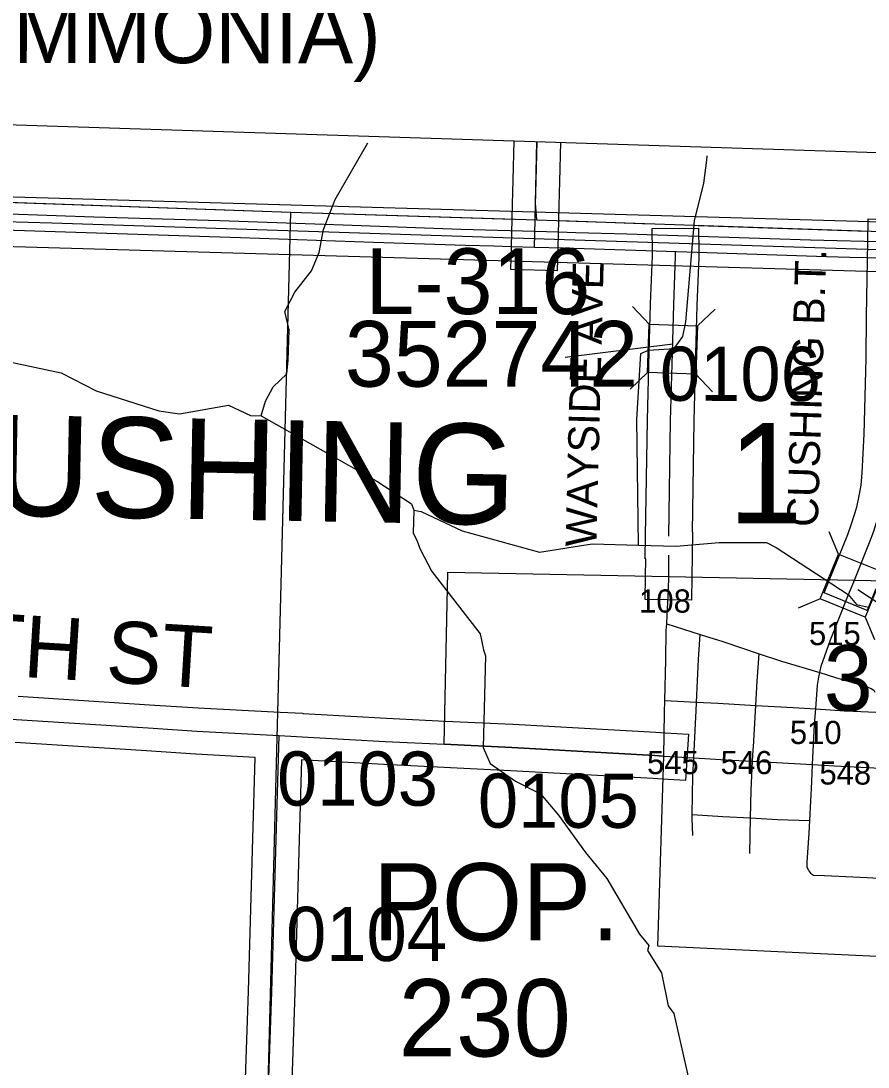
# Model space of a CAD drawing. Extents: x -157.2 to -99.3, y 12.2 to 46.2.
# Drawn here: x -112.135 to -111.04, y 33.076 to 34.429 of the extents above; entities that cross this region are included whole.
import ezdxf

# ---------------------------------------------------------------- set-up
doc = ezdxf.new("R2010")
doc.units = 0
for name, color, linetype in [('tdCoCityStreetMajor', 7, 'Continuous'), ('tdCoCityStreetMinor', 7, 'Continuous'), ('tdCoClipBndry', 7, 'Continuous'), ('tdCoCoBndry', 7, 'Continuous'), ('tdCoCoBndryPart', 7, 'Continuous'), ('tdCoCorpBndry', 7, 'Continuous'), ('tdCoCorpPopTxt', 7, 'Continuous'), ('tdCoCorpTxt', 7, 'Continuous'), ('tdCoDivCarto', 7, 'Continuous'), ('tdCoHydroRiver', 7, 'Continuous'), ('tdCoPipeTxt', 7, 'Continuous'), ('tdCoPriCL', 7, 'Continuous'), ('tdCoPriDiv', 7, 'Continuous'), ('tdCoSecRdNmbr', 7, 'Continuous'), ('tdCoSecRdTxt', 7, 'Continuous'), ('tdCoSecRteBand', 7, 'Continuous'), ('tdCoSecRteCL', 7, 'Continuous'), ('tdCoSectLine', 7, 'Continuous'), ('tdCoSectLinePart', 7, 'Continuous'), ('tdCoSectNmbr', 7, 'Continuous'), ('tdCoStrucSec', 7, 'Continuous'), ('tdCoStrucSecCoName', 7, 'Continuous'), ('tdCoStrucSecFHWANum', 7, 'Continuous'), ('tdCoSurfAsphalt', 7, 'Continuous'), ('tdCoSurfAsphaltUnbanded', 7, 'Continuous'), ('tdCoSurfConc', 7, 'Continuous'), ('tdCoSurfConcUnbanded', 7, 'Continuous'), ('tdCoSurfEarth', 7, 'Continuous'), ('tdCoSurfGravel', 7, 'Continuous'), ('tdCoTwpBndryShd', 7, 'Continuous')]:
    doc.layers.add(name, color=color, linetype=linetype)

msp = doc.modelspace()

# ---------------------------------------------------------------- linework, layer by layer
at = {"layer": 'tdCoCityStreetMajor'}
for points in [[(-111.3001, 33.6496), (-111.2994, 33.6608), (-111.2977, 33.6941), (-111.2975, 33.7107)], [(-111.3038, 33.4786), (-111.3031, 33.5351), (-111.3027, 33.5506), (-111.3012, 33.6031), (-111.3007, 33.6411), (-111.3001, 33.6496)]]:
    msp.add_lwpolyline(points, dxfattribs=at)
at = {"layer": 'tdCoCityStreetMinor'}
for p, q in [((-111.3027, 33.5506), (-111.2615, 33.5485)), ((-111.188, 33.4906), (-111.185, 33.5442)), ((-111.1073, 33.5395), (-111.0761, 33.5376)), ((-111.265, 33.4763), (-111.2623, 33.5295))]:
    msp.add_line(p, q, dxfattribs=at)
for points in [[(-111.3001, 33.6496), (-111.2568, 33.6358), (-111.2277, 33.6266), (-111.1804, 33.6109)], [(-111.2615, 33.5485), (-111.2592, 33.6034), (-111.2568, 33.6358)], [(-111.185, 33.5442), (-111.1833, 33.5755), (-111.1804, 33.6109)], [(-111.1804, 33.6109), (-111.1517, 33.6014), (-111.102, 33.5865)], [(-111.102, 33.5865), (-111.0817, 33.5804), (-111.0432, 33.5691), (-111.0358, 33.5659), (-111.0324, 33.5637), (-111.0311, 33.5614)], [(-111.2623, 33.5295), (-111.262, 33.5366), (-111.2615, 33.5485)], [(-111.2615, 33.5485), (-111.2338, 33.5472), (-111.185, 33.5442), (-111.1367, 33.5412), (-111.1073, 33.5395)], [(-111.0761, 33.5376), (-111.0585, 33.5366), (-111.0295, 33.5354)], [(-111.189, 33.4719), (-111.1882, 33.4867), (-111.188, 33.4906)], [(-111.267, 33.403), (-111.2662, 33.4532), (-111.265, 33.4763)], [(-111.1927, 33.3526), (-111.1917, 33.3986), (-111.1909, 33.4345), (-111.189, 33.4719)], [(-111.1163, 33.3304), (-111.1183, 33.3351), (-111.1185, 33.3413), (-111.1158, 33.379), (-111.115, 33.3954), (-111.1126, 33.4451), (-111.1115, 33.4676)], [(-111.2664, 33.3758), (-111.2671, 33.3977), (-111.267, 33.403)], [(-111.267, 33.403), (-111.2274, 33.4004), (-111.1917, 33.3986), (-111.1569, 33.3967), (-111.115, 33.3954)], [(-111.1161, 33.3301), (-111.1143, 33.3272), (-111.1104, 33.3245), (-111.0961, 33.324), (-111.0406, 33.3215), (-111.0186, 33.3203)]]:
    msp.add_lwpolyline(points, dxfattribs=at)
at = {"layer": 'tdCoClipBndry'}
msp.add_lwpolyline([(-114.3541, 35.2589), (-114.3899, 34.3598), (-113.7794, 34.3475), (-110.7864, 34.2515)], dxfattribs=at)
at = {"layer": 'tdCoCoBndry'}
msp.add_lwpolyline([(-114.3294, 40.2124), (-114.3469, 39.2417), (-114.3573, 38.2474), (-114.3916, 37.2518), (-114.4337, 36.2575), (-114.454, 35.261), (-114.4939, 34.2619), (-113.7826, 34.2475), (-113.4614, 34.2371), (-112.7818, 34.2155), (-112.4631, 34.2058), (-111.7863, 34.1822), (-111.4683, 34.1721), (-111.0103, 34.1564)], dxfattribs=at)
at = {"layer": 'tdCoCoBndryPart'}
for points in [[(-112.433, 34.2048), (-111.7863, 34.1822), (-111.4983, 34.173)], [(-111.4383, 34.1711), (-111.3194, 34.167)], [(-111.2594, 34.1649), (-111.0403, 34.1574)]]:
    msp.add_lwpolyline(points, dxfattribs=at)
at = {"layer": 'tdCoCorpBndry'}
msp.add_lwpolyline([(-111.5832, 33.7163), (-111.2975, 33.7107), (-111.0574, 33.706), (-110.8002, 33.7011), (-110.8012, 33.66), (-110.8043, 33.4533), (-110.8049, 33.4263), (-110.8081, 33.2563), (-110.8089, 33.2092), (-111.3115, 33.2326), (-111.3038, 33.4786), (-111.3157, 33.4793), (-111.5004, 33.4897), (-111.5881, 33.4939)], close=True, dxfattribs=at)
at = {"layer": 'tdCoDivCarto'}
for points in [[(-111.4706, 34.1568), (-111.5664, 34.1596), (-111.7185, 34.1651), (-111.8783, 34.1708), (-112.041, 34.1756), (-112.212, 34.1816), (-112.376, 34.1867), (-112.4103, 34.1879)], [(-111.4706, 34.1568), (-111.5664, 34.1596), (-111.7185, 34.1651), (-111.8783, 34.1708), (-112.041, 34.1756), (-112.212, 34.1816), (-112.376, 34.1867), (-112.4103, 34.1879)], [(-112.464, 34.1691), (-112.3679, 34.1657), (-112.198, 34.1603), (-112.0245, 34.1548), (-111.8516, 34.1494), (-111.6795, 34.1432), (-111.5603, 34.1394), (-111.5237, 34.1384)], [(-112.464, 34.1691), (-112.3679, 34.1657), (-112.198, 34.1603), (-112.0245, 34.1548), (-111.8516, 34.1494), (-111.6795, 34.1432), (-111.5603, 34.1394), (-111.5237, 34.1384)], [(-111.4406, 34.156), (-111.4706, 34.1568)], [(-111.4406, 34.156), (-111.4706, 34.1568)], [(-111.4176, 34.1553), (-111.4406, 34.156)], [(-111.4176, 34.1553), (-111.4406, 34.156)], [(-111.0101, 34.143), (-111.1143, 34.1458), (-111.3515, 34.1534), (-111.4176, 34.1553)], [(-111.0101, 34.143), (-111.1143, 34.1458), (-111.3515, 34.1534), (-111.4176, 34.1553)], [(-111.5237, 34.1384), (-111.5008, 34.1377)], [(-111.5237, 34.1384), (-111.5008, 34.1377)], [(-111.5008, 34.1377), (-111.4711, 34.1369)], [(-111.5008, 34.1377), (-111.4711, 34.1369)], [(-111.4711, 34.1369), (-111.4338, 34.1359), (-111.2606, 34.1301), (-111.0934, 34.1247), (-111.0633, 34.1239)], [(-111.4711, 34.1369), (-111.4338, 34.1359), (-111.2606, 34.1301), (-111.0934, 34.1247), (-111.0633, 34.1239)], [(-111.0633, 34.1239), (-111.0403, 34.1233)], [(-111.0633, 34.1239), (-111.0403, 34.1233)], [(-111.0403, 34.1233), (-111.0104, 34.1225)], [(-111.0403, 34.1233), (-111.0104, 34.1225)]]:
    msp.add_lwpolyline(points, dxfattribs=at)
at = {"layer": 'tdCoHydroRiver'}
for points in [[(-111.8246, 33.9186), (-111.8193, 33.9374), (-111.8094, 33.9561), (-111.7916, 33.973), (-111.7896, 33.9903), (-111.7886, 34.0297), (-111.7943, 34.0535), (-111.781, 34.0784), (-111.7598, 34.1063), (-111.7497, 34.1297), (-111.7442, 34.1595), (-111.729, 34.1985), (-111.6867, 34.2715)], [(-111.3366, 33.7514), (-111.3387, 33.914), (-111.3334, 33.999), (-111.3238, 34.0035), (-111.2906, 34.0058), (-111.2792, 34.0213), (-111.2755, 34.0401), (-111.2643, 34.1708), (-111.252, 34.2194), (-111.2481, 34.2493), (-111.2477, 34.2548)], [(-112.3879, 33.9757), (-112.3753, 33.9738), (-112.2834, 33.992), (-112.1933, 33.9975), (-112.0834, 33.9742), (-112.0383, 33.9509), (-111.9569, 33.9252), (-111.9302, 33.9213), (-111.8668, 33.9323), (-111.8387, 33.919), (-111.8246, 33.9186)], [(-111.8246, 33.9186), (-111.6753, 33.8343), (-111.6303, 33.8047), (-111.6273, 33.7968)], [(-111.6273, 33.7968), (-111.6281, 33.7668), (-111.6236, 33.7588), (-111.6192, 33.7461), (-111.6041, 33.7173), (-111.5415, 33.6368), (-111.5373, 33.6161), (-111.5344, 33.6082), (-111.5374, 33.4899), (-111.5285, 33.4692), (-111.4959, 33.4463), (-111.4632, 33.4296), (-111.4403, 33.4022), (-111.4052, 33.354), (-111.3777, 33.3201), (-111.3354, 33.2481), (-111.3231, 33.2335), (-111.3249, 33.2273), (-111.3067, 33.1984), (-111.2983, 33.1556), (-111.2907, 33.1459), (-111.2482, 32.9571)], [(-111.6273, 33.7968), (-111.6179, 33.7949), (-111.5649, 33.7699), (-111.4646, 33.7421), (-111.3965, 33.7529), (-111.3366, 33.7514)], [(-111.3366, 33.7514), (-111.2877, 33.7501), (-111.2324, 33.755), (-111.1709, 33.755), (-111.1584, 33.7484), (-111.0653, 33.6876), (-111.0546, 33.6747), (-111.0389, 33.6711)]]:
    msp.add_lwpolyline(points, dxfattribs=at)
at = {"layer": 'tdCoPriCL'}
msp.add_lwpolyline([(-115.3139, 34.4619), (-115.251, 34.3953), (-115.2315, 34.3762), (-115.2103, 34.3603), (-115.1265, 34.3077), (-115.0271, 34.27), (-114.9774, 34.2581), (-114.9321, 34.2506), (-114.8763, 34.2459), (-114.3928, 34.2359), (-113.8117, 34.222), (-113.626, 34.2138), (-112.4631, 34.1786), (-112.0953, 34.1683), (-111.4057, 34.1456), (-110.9465, 34.1312)], dxfattribs=at)
at = {"layer": 'tdCoPriDiv'}
for points in [[(-115.7632, 34.8152), (-115.6831, 34.7964), (-115.6097, 34.7692), (-115.5687, 34.7492), (-115.5336, 34.7291), (-115.5054, 34.7096), (-115.4843, 34.6928), (-115.4631, 34.6759), (-115.4206, 34.6315), (-115.353, 34.5553), (-115.2975, 34.4917), (-115.1988, 34.3936), (-115.1596, 34.3685), (-115.1229, 34.3469), (-115.1056, 34.3383), (-115.0496, 34.3138), (-115.0101, 34.3005), (-114.9746, 34.2913), (-114.9471, 34.2858), (-114.9269, 34.2826), (-114.9074, 34.2812), (-114.7952, 34.278), (-110.6483, 34.1588)], [(-115.7705, 34.761), (-115.7057, 34.7438), (-115.6378, 34.7171), (-115.5885, 34.6899), (-115.5438, 34.6586), (-115.5142, 34.6336), (-115.486, 34.6059), (-115.3244, 34.4247), (-115.2742, 34.3729), (-115.2282, 34.3349), (-115.1747, 34.2996), (-115.0957, 34.2602), (-115.0603, 34.2472), (-115.0144, 34.2338), (-114.9716, 34.2255), (-114.9361, 34.2201), (-114.9066, 34.2179), (-114.8443, 34.2156), (-110.6683, 34.0947)]]:
    msp.add_lwpolyline(points, dxfattribs=at)
at = {"layer": 'tdCoSecRteBand'}
for points in [[(-111.4376, 34.2723), (-111.4389, 34.2218), (-111.4389, 34.2218), (-111.4389, 34.2218), (-111.4397, 34.1907), (-111.4397, 34.1907), (-111.4397, 34.1907), (-111.4402, 34.1714), (-111.4411, 34.1361), (-111.4419, 34.1061), (-111.5019, 34.1077), (-111.5011, 34.1377), (-111.5002, 34.173), (-111.4996, 34.1923), (-111.4988, 34.2234), (-111.4976, 34.2743)], [(-111.2679, 33.6804), (-111.3279, 33.681), (-111.3275, 33.711), (-111.3273, 33.7337), (-111.328, 33.7337), (-111.3275, 33.7637), (-111.325, 33.9126), (-111.325, 33.9128), (-111.325, 33.9129), (-111.3227, 34.001), (-111.3211, 34.0632), (-111.3211, 34.0634), (-111.321, 34.0636), (-111.3186, 34.1254), (-111.3187, 34.1307), (-111.319, 34.1607), (-111.259, 34.1613), (-111.2587, 34.1313), (-111.2586, 34.1252), (-111.2586, 34.1245), (-111.2586, 34.1237), (-111.2611, 34.0614), (-111.2627, 33.9994), (-111.265, 33.9115), (-111.2674, 33.7682), (-111.2669, 33.7682), (-111.2672, 33.7382), (-111.2675, 33.7104), (-111.2679, 33.6804)], [(-111.0409, 33.6669), (-111.0965, 33.6895), (-111.0852, 33.7173), (-111.0657, 33.7651), (-111.0609, 33.779), (-111.0541, 33.8007), (-111.051, 33.8153), (-111.0486, 33.8289), (-111.0471, 33.8447), (-111.0449, 33.8947), (-111.0422, 33.9929), (-111.0415, 34.0476), (-111.0415, 34.0477), (-111.0415, 34.0477), (-111.0401, 34.1434), (-111.0396, 34.1734), (-110.9796, 34.1725)], [(-111.0296, 33.6947), (-111.0409, 33.6669)], [(-112.1392, 33.5559), (-111.9691, 33.545), (-111.969, 33.545), (-111.906, 33.5409), (-111.8003, 33.5352), (-111.7707, 33.5343), (-111.7707, 33.5336), (-111.7548, 33.5327), (-111.7548, 33.5327), (-111.7547, 33.5327), (-111.6626, 33.5275), (-111.5867, 33.5239), (-111.499, 33.5197), (-111.4989, 33.5197), (-111.4988, 33.5197), (-111.3141, 33.5093), (-111.314, 33.5093), (-111.314, 33.5093), (-111.302, 33.5086), (-111.2721, 33.5068), (-111.2756, 33.4469), (-111.3056, 33.4487), (-111.3175, 33.4494), (-111.502, 33.4597), (-111.6656, 33.4676), (-111.6658, 33.4676), (-111.6659, 33.4676), (-111.7581, 33.4728), (-111.7724, 33.4736), (-111.7755, 33.3704), (-111.7812, 33.1729), (-111.7812, 33.1728), (-111.7812, 33.1727), (-111.7858, 33.0329)], [(-111.8457, 33.036), (-111.8411, 33.1746), (-111.8355, 33.3721), (-111.8355, 33.3721), (-111.8355, 33.3721), (-111.8324, 33.4768), (-111.8331, 33.4768), (-111.9094, 33.4809), (-111.9096, 33.481), (-111.9098, 33.481), (-111.9729, 33.4852), (-112.1429, 33.496)]]:
    msp.add_lwpolyline(points, dxfattribs=at)
at = {"layer": 'tdCoSecRteCL'}
msp.add_line((-111.2975, 33.7107), (-111.2972, 33.7385), dxfattribs=at)
for points in [[(-111.4711, 34.1369), (-111.4702, 34.1722), (-111.4697, 34.1915), (-111.4688, 34.2226), (-111.4676, 34.2733)], [(-111.1115, 33.4676), (-111.1089, 33.5198), (-111.1073, 33.5395), (-111.1049, 33.5704), (-111.1032, 33.5805), (-111.102, 33.5865), (-111.1003, 33.595), (-111.0882, 33.6291), (-111.0667, 33.6831), (-111.0574, 33.706), (-111.0376, 33.7546), (-111.0324, 33.7696), (-111.025, 33.7931), (-111.0216, 33.8096), (-111.0189, 33.8249), (-111.0171, 33.8426), (-111.0149, 33.8937), (-111.0122, 33.9923), (-111.0115, 34.0473), (-111.0101, 34.143)], [(-111.2975, 33.7632), (-111.295, 33.9121), (-111.2927, 34.0002), (-111.2911, 34.0624), (-111.2886, 34.1249), (-111.2887, 34.131)], [(-112.8002, 33.5658), (-112.7488, 33.5632), (-112.6163, 33.5546), (-112.4879, 33.5472), (-112.4245, 33.5432), (-112.274, 33.5336), (-112.1411, 33.5259), (-111.971, 33.5151), (-111.9078, 33.5109), (-111.8015, 33.5052)], [(-111.8166, 33.0044), (-111.8161, 33.0253), (-111.8111, 33.1737), (-111.8055, 33.3712), (-111.8015, 33.5052)], [(-111.8015, 33.5052), (-111.7564, 33.5028), (-111.6642, 33.4976), (-111.5881, 33.4939), (-111.5004, 33.4897), (-111.3157, 33.4793), (-111.3038, 33.4786), (-111.265, 33.4763), (-111.2159, 33.4734), (-111.189, 33.4719), (-111.1115, 33.4676)], [(-111.1115, 33.4676), (-111.0829, 33.466), (-111.0324, 33.4635), (-111.0163, 33.4627), (-110.915, 33.4576), (-110.8385, 33.4546), (-110.8043, 33.4533)]]:
    msp.add_lwpolyline(points, dxfattribs=at)
at = {"layer": 'tdCoSectLine'}
for points in [[(-111.4683, 34.1721), (-111.47, 34.1935), (-111.4681, 34.2733)], [(-112.4631, 34.2058), (-111.7863, 34.1822)], [(-111.817, 33.0044), (-111.7863, 34.1822)], [(-111.7863, 34.1822), (-111.4683, 34.1721)], [(-111.4683, 34.1721), (-111.0103, 34.1564), (-110.7896, 34.1515)]]:
    msp.add_lwpolyline(points, dxfattribs=at)
at = {"layer": 'tdCoSectLinePart'}
for points in [[(-112.433, 34.2048), (-111.7863, 34.1822)], [(-111.8031, 33.5353), (-111.7863, 34.1822)], [(-111.7863, 34.1822), (-111.4983, 34.173)], [(-111.4383, 34.1711), (-111.3194, 34.167)], [(-111.2594, 34.1649), (-111.0403, 34.1574)]]:
    msp.add_lwpolyline(points, dxfattribs=at)
at = {"layer": 'tdCoStrucSec'}
for p, q in [((-111.3229, 34.037), (-111.3444, 34.0598)), ((-111.2604, 34.0352), (-111.2376, 34.0566)), ((-111.3248, 33.9745), (-111.3476, 33.953)), ((-111.2623, 33.9726), (-111.2408, 33.9498)), ((-111.0778, 33.7398), (-111.0899, 33.7687)), ((-111.1014, 33.6819), (-111.1302, 33.6697)), ((-111.0434, 33.6583), (-111.0312, 33.6294))]:
    msp.add_line(p, q, dxfattribs=at)
for points in [[(-111.3248, 33.9745), (-111.3229, 34.037), (-111.2604, 34.0352), (-111.2623, 33.9726)], [(-111.1014, 33.6819), (-111.0778, 33.7398), (-111.0198, 33.7163), (-111.0434, 33.6583)]]:
    msp.add_lwpolyline(points, close=True, dxfattribs=at)
at = {"layer": 'tdCoStrucSecFHWANum'}
for p, q in [((-111.4315, 33.9943), (-111.292, 34.0118)), ((-110.97, 33.6389), (-111.0528, 33.6935))]:
    msp.add_line(p, q, dxfattribs=at)
at = {"layer": 'tdCoSurfAsphalt'}
for points in [[(-113.9672, 33.5814), (-113.8543, 33.5807), (-113.8055, 33.5803), (-113.7327, 33.5797), (-113.5779, 33.5797), (-113.442, 33.5795), (-113.3167, 33.5795), (-113.2003, 33.5787), (-113.0506, 33.5772), (-112.9327, 33.5718), (-112.8412, 33.5679), (-112.8002, 33.5658), (-112.7488, 33.5632), (-112.6163, 33.5546), (-112.4879, 33.5472), (-112.4245, 33.5432), (-112.274, 33.5336), (-112.1411, 33.5259), (-111.971, 33.5151), (-111.9078, 33.5109), (-111.8015, 33.5052), (-111.7564, 33.5028), (-111.6642, 33.4976), (-111.5881, 33.4939)], [(-111.8624, 31.5715), (-111.8565, 31.7175), (-111.855, 31.7772), (-111.8531, 31.8813), (-111.8491, 31.9769), (-111.8482, 32.0023), (-111.8464, 32.0531), (-111.8405, 32.2023), (-111.8353, 32.3646), (-111.8289, 32.5316), (-111.8272, 32.6021), (-111.8272, 32.6571), (-111.8252, 32.7047), (-111.8222, 32.7656), (-111.8193, 32.8221), (-111.8193, 32.8494), (-111.8183, 32.9348), (-111.8166, 33.0044), (-111.8161, 33.0253), (-111.8111, 33.1737), (-111.8055, 33.3712), (-111.8015, 33.5052)], [(-111.5881, 33.4939), (-111.5004, 33.4897), (-111.3157, 33.4793), (-111.3038, 33.4786)]]:
    msp.add_lwpolyline(points, dxfattribs=at)
at = {"layer": 'tdCoSurfAsphaltUnbanded'}
msp.add_line((-111.3038, 33.4786), (-111.265, 33.4763), dxfattribs=at)
for points in [[(-111.265, 33.4763), (-111.2159, 33.4734), (-111.189, 33.4719), (-111.1115, 33.4676), (-111.1115, 33.4676)], [(-111.1115, 33.4676), (-111.0829, 33.466), (-111.0324, 33.4635), (-111.0163, 33.4627)]]:
    msp.add_lwpolyline(points, dxfattribs=at)
at = {"layer": 'tdCoSurfConc'}
msp.add_lwpolyline([(-111.0574, 33.706), (-111.0376, 33.7546), (-111.0324, 33.7696), (-111.025, 33.7931), (-111.0216, 33.8096), (-111.0189, 33.8249), (-111.0171, 33.8426), (-111.0149, 33.8937), (-111.0122, 33.9923), (-111.0115, 34.0473), (-111.0101, 34.143)], dxfattribs=at)
at = {"layer": 'tdCoSurfConcUnbanded'}
for points in [[(-111.102, 33.5865), (-111.1003, 33.595), (-111.0882, 33.6291), (-111.0667, 33.6831), (-111.0574, 33.706)], [(-111.1115, 33.4676), (-111.1089, 33.5198), (-111.1073, 33.5395), (-111.1049, 33.5704), (-111.1032, 33.5805), (-111.102, 33.5865)]]:
    msp.add_lwpolyline(points, dxfattribs=at)
at = {"layer": 'tdCoSurfEarth'}
msp.add_line((-111.2975, 33.7107), (-111.2972, 33.7385), dxfattribs=at)
msp.add_lwpolyline([(-111.2975, 33.7632), (-111.295, 33.9121), (-111.2927, 34.0002)], dxfattribs=at)
at = {"layer": 'tdCoSurfGravel'}
msp.add_line((-111.4711, 34.1369), (-111.4702, 34.1722), dxfattribs=at)
for points in [[(-111.4702, 34.1722), (-111.4697, 34.1915), (-111.4688, 34.2226), (-111.4676, 34.2733)], [(-111.2927, 34.0002), (-111.2911, 34.0624), (-111.2886, 34.1249), (-111.2887, 34.131)]]:
    msp.add_lwpolyline(points, dxfattribs=at)
at = {"layer": 'tdCoTwpBndryShd'}
msp.add_lwpolyline([(-114.454, 35.261), (-114.4939, 34.2619), (-113.7826, 34.2475), (-113.4614, 34.2371), (-112.7818, 34.2155), (-112.4631, 34.2058), (-111.7863, 34.1822), (-111.4683, 34.1721), (-111.0103, 34.1564)], dxfattribs=at)

# ---------------------------------------------------------------- texts
at = {"layer": 'tdCoCorpPopTxt'}
for s, p in [('POP.', (-111.6802, 33.2401)), ('230', (-111.6471, 33.0901))]:
    msp.add_text(s, height=0.1, dxfattribs=at).set_placement(p)
at = {"layer": 'tdCoCorpTxt'}
msp.add_text('CUSHING', height=0.13, rotation=358.9144, dxfattribs=at).set_placement((-112.2974, 33.7925))
at = {"layer": 'tdCoPipeTxt'}
msp.add_text('(AMMONIA)', height=0.08, rotation=359.9146, dxfattribs=at).set_placement((-112.2525, 34.3752))
at = {"layer": 'tdCoSecRdNmbr'}
for s, height, rotation, p in [('0106', 0.07, 359.9149, (-111.309, 33.9381)), ('108', 0.03, 359.9147, (-111.3358, 33.6642)), ('515', 0.03, 359.9147, (-111.1161, 33.6221)), ('510', 0.03, 359.9147, (-111.1408, 33.4942)), ('0103', 0.07, 359.9145, (-111.8042, 33.4147)), ('545', 0.03, 359.9147, (-111.3256, 33.4553)), ('546', 0.03, 359.9147, (-111.2304, 33.4553)), ('548', 0.03, 359.9147, (-111.1026, 33.4418)), ('0105', 0.07, 359.9147, (-111.5444, 33.386)), ('0104', 0.07, 359.9145, (-111.7926, 33.2137))]:
    msp.add_text(s, height=height, rotation=rotation, dxfattribs=at).set_placement(p)
at = {"layer": 'tdCoSecRdTxt'}
for s, height, rotation, p in [('CUSHING B.T.', 0.04, 88.2152, (-111.1047, 33.7744)), ('WAYSIDE AVE', 0.04, 88.5218, (-111.3911, 33.749)), ('160TH ST', 0.08, 356.4834, (-112.377, 33.5959))]:
    msp.add_text(s, height=height, rotation=rotation, dxfattribs=at).set_placement(p)
at = {"layer": 'tdCoSectNmbr'}
msp.add_text('1', height=0.13, rotation=359.9149, dxfattribs=at).set_placement((-111.2209, 33.7795))
at = {"layer": 'tdCoStrucSecCoName'}
msp.add_text('L-316', height=0.085, dxfattribs=at).set_placement((-111.6898, 34.0502))
at = {"layer": 'tdCoStrucSecFHWANum'}
for s, p in [('352742', (-111.7164, 33.9563)), ('352748', (-111.0969, 33.5371))]:
    msp.add_text(s, height=0.085, dxfattribs=at).set_placement(p)

doc.saveas('drawing.dxf')
